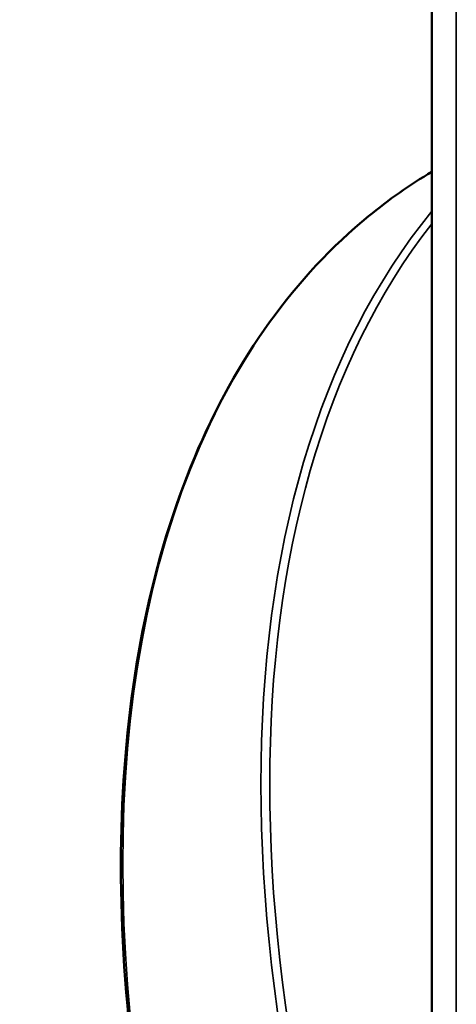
# Model space of a CAD drawing. Header units: millimetres. Extents: x 50 to 3176, y 50 to 2109.
# Tile 463 of 656: x 1725 to 1736, y 456 to 479. Entities that reach past the tile are written whole.
import ezdxf

# ---------------------------------------------------------------- set-up
doc = ezdxf.new("R2010")
doc.units = ezdxf.units.MM
doc.header["$LTSCALE"] = 10
doc.layers.add('Visible (ISO)', color=7, linetype='Continuous', lineweight=50)
doc.layers.add('Visible Narrow (ISO)', color=7, linetype='Continuous', lineweight=35)

msp = doc.modelspace()

# ---------------------------------------------------------------- linework, layer by layer
at = {"layer": 'Visible (ISO)'}
msp.add_line((1735.0363, 532.2399), (1735.0363, 401.6005), dxfattribs=at)
msp.add_open_spline([(1735.0363, 433.6634), (1733.8766, 435.6815), (1732.8292, 437.7635), (1730.3811, 443.3972), (1729.2186, 446.9953), (1727.7505, 453.9757), (1727.4454, 457.3568), (1727.7266, 463.5609), (1728.3129, 466.3829), (1730.3222, 471.1756), (1731.7434, 473.1476), (1733.9953, 474.9883), (1734.504, 475.3442), (1735.0363, 475.6596)], degree=3, knots=[3.930544, 3.930544, 3.930544, 3.930544, 4.1221862, 4.1221862, 4.442713, 4.442713, 4.7633433, 4.7633433, 5.0840266, 5.0840266, 5.4039111, 5.4039111, 5.4912701, 5.4912701, 5.4912701, 5.4912701], dxfattribs=at)
at = {"layer": 'Visible Narrow (ISO)'}
msp.add_line((1735.6221, 533.0564), (1735.6221, 402.417), dxfattribs=at)
for centre, major_axis, start_param, end_param in [((1753.4058, 444.1196), (-18.25, 31.6099), 0.0065708, 1.5642255), ((1756.7292, 446.0383), (-18.25, 31.6099), 0.2128162, 1.3579801), ((1756.8353, 446.0996), (-18.175, 31.48), 0.2269903, 1.343806)]:
    msp.add_ellipse(centre, major_axis=major_axis, ratio=0.5773503, start_param=start_param, end_param=end_param, dxfattribs=at)

doc.saveas('drawing.dxf')
